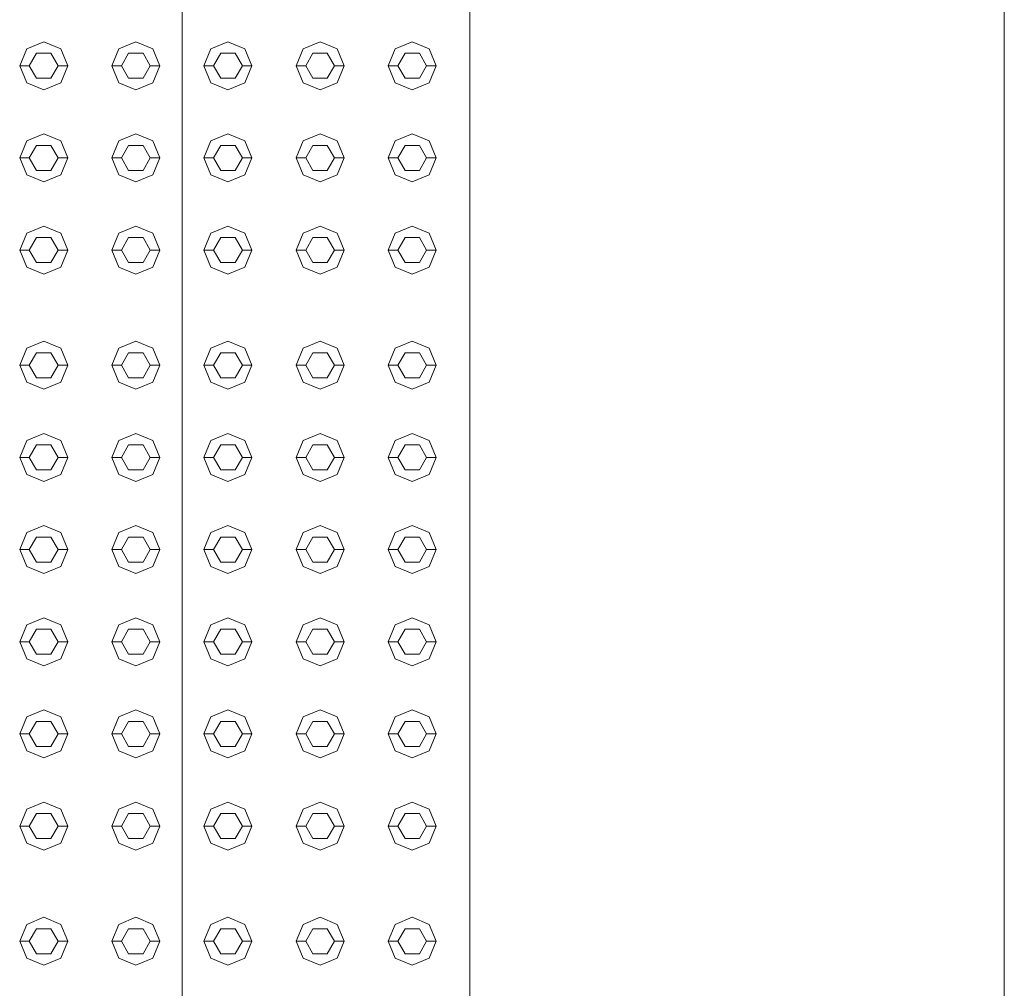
# Model space of a CAD drawing. Header units: millimetres. Extents: x 2 to 902, y -447 to 199.
# Tile 1011 of 1056: x 77.61 to 78.64, y 150.33 to 151.34. Entities that reach past the tile are written whole.
import ezdxf

# ---------------------------------------------------------------- set-up
doc = ezdxf.new("R2010")
doc.units = ezdxf.units.MM
doc.header["$MEASUREMENT"] = 0
for name, color, linetype, lineweight in [('IFC-Elemento construtivo genérico-Contorno', 253, 'Continuous', 5), ('IFC-Escada-Contorno', 32, 'Continuous', 5), ('IFC-Viga-Contorno', 66, 'Continuous', 5)]:
    doc.layers.add(name, color=color, linetype=linetype, lineweight=lineweight)

msp = doc.modelspace()

# ---------------------------------------------------------------- linework, layer by layer
at = {"layer": 'IFC-Elemento construtivo genérico-Contorno', "color": 7, "lineweight": 5}
for p, q in [((77.6221, 151.3108), (77.6398, 151.3181)), ((77.6398, 151.3181), (77.6575, 151.3108)), ((77.7181, 151.3108), (77.7358, 151.3181)), ((77.7358, 151.3181), (77.7535, 151.3108)), ((77.8141, 151.3108), (77.8318, 151.3181)), ((77.8318, 151.3181), (77.8495, 151.3108)), ((77.9101, 151.3108), (77.9278, 151.3181)), ((77.9278, 151.3181), (77.9455, 151.3108)), ((78.0061, 151.3108), (78.0238, 151.3181)), ((78.0238, 151.3181), (78.0415, 151.3108)), ((77.6148, 151.2931), (77.6221, 151.3108)), ((77.6248, 151.2931), (77.6323, 151.3061)), ((77.6323, 151.3061), (77.6473, 151.3061)), ((77.6473, 151.3061), (77.6548, 151.2931)), ((77.6575, 151.3108), (77.6648, 151.2931)), ((77.7108, 151.2931), (77.7181, 151.3108)), ((77.7208, 151.2931), (77.7283, 151.3061)), ((77.7283, 151.3061), (77.7433, 151.3061)), ((77.7433, 151.3061), (77.7508, 151.2931)), ((77.7535, 151.3108), (77.7608, 151.2931)), ((77.8068, 151.2931), (77.8141, 151.3108)), ((77.8168, 151.2931), (77.8243, 151.3061)), ((77.8243, 151.3061), (77.8393, 151.3061)), ((77.8393, 151.3061), (77.8468, 151.2931)), ((77.8495, 151.3108), (77.8568, 151.2931)), ((77.9028, 151.2931), (77.9101, 151.3108)), ((77.9128, 151.2931), (77.9203, 151.3061)), ((77.9203, 151.3061), (77.9353, 151.3061)), ((77.9353, 151.3061), (77.9428, 151.2931)), ((77.9455, 151.3108), (77.9528, 151.2931)), ((77.9988, 151.2931), (78.0061, 151.3108)), ((78.0088, 151.2931), (78.0163, 151.3061)), ((78.0163, 151.3061), (78.0313, 151.3061)), ((78.0313, 151.3061), (78.0388, 151.2931)), ((78.0415, 151.3108), (78.0488, 151.2931)), ((77.6148, 151.2931), (77.6248, 151.2931)), ((77.6148, 151.2931), (77.6221, 151.2754)), ((77.6248, 151.2931), (77.6323, 151.2801)), ((77.6473, 151.2801), (77.6548, 151.2931)), ((77.6548, 151.2931), (77.6648, 151.2931)), ((77.6575, 151.2754), (77.6648, 151.2931)), ((77.7108, 151.2931), (77.7208, 151.2931)), ((77.7108, 151.2931), (77.7181, 151.2754)), ((77.7208, 151.2931), (77.7283, 151.2801)), ((77.7433, 151.2801), (77.7508, 151.2931)), ((77.7508, 151.2931), (77.7608, 151.2931)), ((77.7535, 151.2754), (77.7608, 151.2931)), ((77.8068, 151.2931), (77.8168, 151.2931)), ((77.8068, 151.2931), (77.8141, 151.2754)), ((77.8168, 151.2931), (77.8243, 151.2801)), ((77.8393, 151.2801), (77.8468, 151.2931)), ((77.8468, 151.2931), (77.8568, 151.2931)), ((77.8495, 151.2754), (77.8568, 151.2931)), ((77.9028, 151.2931), (77.9128, 151.2931)), ((77.9028, 151.2931), (77.9101, 151.2754)), ((77.9128, 151.2931), (77.9203, 151.2801)), ((77.9353, 151.2801), (77.9428, 151.2931)), ((77.9428, 151.2931), (77.9528, 151.2931)), ((77.9455, 151.2754), (77.9528, 151.2931)), ((77.9988, 151.2931), (78.0088, 151.2931)), ((77.9988, 151.2931), (78.0061, 151.2754)), ((78.0088, 151.2931), (78.0163, 151.2801)), ((78.0313, 151.2801), (78.0388, 151.2931)), ((78.0388, 151.2931), (78.0488, 151.2931)), ((78.0415, 151.2754), (78.0488, 151.2931)), ((77.6221, 151.2754), (77.6398, 151.2681)), ((77.6323, 151.2801), (77.6473, 151.2801)), ((77.6398, 151.2681), (77.6575, 151.2754)), ((77.7181, 151.2754), (77.7358, 151.2681)), ((77.7283, 151.2801), (77.7433, 151.2801)), ((77.7358, 151.2681), (77.7535, 151.2754)), ((77.8141, 151.2754), (77.8318, 151.2681)), ((77.8243, 151.2801), (77.8393, 151.2801)), ((77.8318, 151.2681), (77.8495, 151.2754)), ((77.9101, 151.2754), (77.9278, 151.2681)), ((77.9203, 151.2801), (77.9353, 151.2801)), ((77.9278, 151.2681), (77.9455, 151.2754)), ((78.0061, 151.2754), (78.0238, 151.2681)), ((78.0163, 151.2801), (78.0313, 151.2801)), ((78.0238, 151.2681), (78.0415, 151.2754)), ((77.6148, 151.1971), (77.6221, 151.2148)), ((77.6221, 151.2148), (77.6398, 151.2221)), ((77.6398, 151.2221), (77.6575, 151.2148)), ((77.6575, 151.2148), (77.6648, 151.1971)), ((77.7108, 151.1971), (77.7181, 151.2148)), ((77.7181, 151.2148), (77.7358, 151.2221)), ((77.7358, 151.2221), (77.7535, 151.2148)), ((77.7535, 151.2148), (77.7608, 151.1971)), ((77.8068, 151.1971), (77.8141, 151.2148)), ((77.8141, 151.2148), (77.8318, 151.2221)), ((77.8318, 151.2221), (77.8495, 151.2148)), ((77.8495, 151.2148), (77.8568, 151.1971)), ((77.9028, 151.1971), (77.9101, 151.2148)), ((77.9101, 151.2148), (77.9278, 151.2221)), ((77.9278, 151.2221), (77.9455, 151.2148)), ((77.9455, 151.2148), (77.9528, 151.1971)), ((77.9988, 151.1971), (78.0061, 151.2148)), ((78.0061, 151.2148), (78.0238, 151.2221)), ((78.0238, 151.2221), (78.0415, 151.2148)), ((78.0415, 151.2148), (78.0488, 151.1971)), ((77.6248, 151.1971), (77.6323, 151.2101)), ((77.6323, 151.2101), (77.6473, 151.2101)), ((77.6473, 151.2101), (77.6548, 151.1971)), ((77.7208, 151.1971), (77.7283, 151.2101)), ((77.7283, 151.2101), (77.7433, 151.2101)), ((77.7433, 151.2101), (77.7508, 151.1971)), ((77.8168, 151.1971), (77.8243, 151.2101)), ((77.8243, 151.2101), (77.8393, 151.2101)), ((77.8393, 151.2101), (77.8468, 151.1971)), ((77.9128, 151.1971), (77.9203, 151.2101)), ((77.9203, 151.2101), (77.9353, 151.2101)), ((77.9353, 151.2101), (77.9428, 151.1971)), ((78.0088, 151.1971), (78.0163, 151.2101)), ((78.0163, 151.2101), (78.0313, 151.2101)), ((78.0313, 151.2101), (78.0388, 151.1971)), ((77.6148, 151.1971), (77.6248, 151.1971)), ((77.6148, 151.1971), (77.6221, 151.1794)), ((77.6248, 151.1971), (77.6323, 151.1841)), ((77.6473, 151.1841), (77.6548, 151.1971)), ((77.6548, 151.1971), (77.6648, 151.1971)), ((77.6575, 151.1794), (77.6648, 151.1971)), ((77.7108, 151.1971), (77.7208, 151.1971)), ((77.7108, 151.1971), (77.7181, 151.1794)), ((77.7208, 151.1971), (77.7283, 151.1841)), ((77.7433, 151.1841), (77.7508, 151.1971)), ((77.7508, 151.1971), (77.7608, 151.1971)), ((77.7535, 151.1794), (77.7608, 151.1971)), ((77.8068, 151.1971), (77.8168, 151.1971)), ((77.8068, 151.1971), (77.8141, 151.1794)), ((77.8168, 151.1971), (77.8243, 151.1841)), ((77.8393, 151.1841), (77.8468, 151.1971)), ((77.8468, 151.1971), (77.8568, 151.1971)), ((77.8495, 151.1794), (77.8568, 151.1971)), ((77.9028, 151.1971), (77.9128, 151.1971)), ((77.9028, 151.1971), (77.9101, 151.1794)), ((77.9128, 151.1971), (77.9203, 151.1841)), ((77.9353, 151.1841), (77.9428, 151.1971)), ((77.9428, 151.1971), (77.9528, 151.1971)), ((77.9455, 151.1794), (77.9528, 151.1971)), ((77.9988, 151.1971), (78.0088, 151.1971)), ((77.9988, 151.1971), (78.0061, 151.1794)), ((78.0088, 151.1971), (78.0163, 151.1841)), ((78.0313, 151.1841), (78.0388, 151.1971)), ((78.0388, 151.1971), (78.0488, 151.1971)), ((78.0415, 151.1794), (78.0488, 151.1971)), ((77.6323, 151.1841), (77.6473, 151.1841)), ((77.7283, 151.1841), (77.7433, 151.1841)), ((77.8243, 151.1841), (77.8393, 151.1841)), ((77.9203, 151.1841), (77.9353, 151.1841)), ((78.0163, 151.1841), (78.0313, 151.1841)), ((77.6221, 151.1794), (77.6398, 151.1721)), ((77.6398, 151.1721), (77.6575, 151.1794)), ((77.7181, 151.1794), (77.7358, 151.1721)), ((77.7358, 151.1721), (77.7535, 151.1794)), ((77.8141, 151.1794), (77.8318, 151.1721)), ((77.8318, 151.1721), (77.8495, 151.1794)), ((77.9101, 151.1794), (77.9278, 151.1721)), ((77.9278, 151.1721), (77.9455, 151.1794)), ((78.0061, 151.1794), (78.0238, 151.1721)), ((78.0238, 151.1721), (78.0415, 151.1794)), ((77.6221, 151.1188), (77.6398, 151.1261)), ((77.6398, 151.1261), (77.6575, 151.1188)), ((77.7181, 151.1188), (77.7358, 151.1261)), ((77.7358, 151.1261), (77.7535, 151.1188)), ((77.8141, 151.1188), (77.8318, 151.1261)), ((77.8318, 151.1261), (77.8495, 151.1188)), ((77.9101, 151.1188), (77.9278, 151.1261)), ((77.9278, 151.1261), (77.9455, 151.1188)), ((78.0061, 151.1188), (78.0238, 151.1261)), ((78.0238, 151.1261), (78.0415, 151.1188)), ((77.6148, 151.1011), (77.6221, 151.1188)), ((77.6248, 151.1011), (77.6323, 151.1141)), ((77.6323, 151.1141), (77.6473, 151.1141)), ((77.6473, 151.1141), (77.6548, 151.1011)), ((77.6575, 151.1188), (77.6648, 151.1011)), ((77.7108, 151.1011), (77.7181, 151.1188)), ((77.7208, 151.1011), (77.7283, 151.1141)), ((77.7283, 151.1141), (77.7433, 151.1141)), ((77.7433, 151.1141), (77.7508, 151.1011)), ((77.7535, 151.1188), (77.7608, 151.1011)), ((77.8068, 151.1011), (77.8141, 151.1188)), ((77.8168, 151.1011), (77.8243, 151.1141)), ((77.8243, 151.1141), (77.8393, 151.1141)), ((77.8393, 151.1141), (77.8468, 151.1011)), ((77.8495, 151.1188), (77.8568, 151.1011)), ((77.9028, 151.1011), (77.9101, 151.1188)), ((77.9128, 151.1011), (77.9203, 151.1141)), ((77.9203, 151.1141), (77.9353, 151.1141)), ((77.9353, 151.1141), (77.9428, 151.1011)), ((77.9455, 151.1188), (77.9528, 151.1011)), ((77.9988, 151.1011), (78.0061, 151.1188)), ((78.0088, 151.1011), (78.0163, 151.1141)), ((78.0163, 151.1141), (78.0313, 151.1141)), ((78.0313, 151.1141), (78.0388, 151.1011)), ((78.0415, 151.1188), (78.0488, 151.1011)), ((77.6148, 151.1011), (77.6248, 151.1011)), ((77.6148, 151.1011), (77.6221, 151.0834)), ((77.6248, 151.1011), (77.6323, 151.0881)), ((77.6473, 151.0881), (77.6548, 151.1011)), ((77.6548, 151.1011), (77.6648, 151.1011)), ((77.6575, 151.0834), (77.6648, 151.1011)), ((77.7108, 151.1011), (77.7208, 151.1011)), ((77.7108, 151.1011), (77.7181, 151.0834)), ((77.7208, 151.1011), (77.7283, 151.0881)), ((77.7433, 151.0881), (77.7508, 151.1011)), ((77.7508, 151.1011), (77.7608, 151.1011)), ((77.7535, 151.0834), (77.7608, 151.1011)), ((77.8068, 151.1011), (77.8168, 151.1011)), ((77.8068, 151.1011), (77.8141, 151.0834)), ((77.8168, 151.1011), (77.8243, 151.0881)), ((77.8393, 151.0881), (77.8468, 151.1011)), ((77.8468, 151.1011), (77.8568, 151.1011)), ((77.8495, 151.0834), (77.8568, 151.1011)), ((77.9028, 151.1011), (77.9128, 151.1011)), ((77.9028, 151.1011), (77.9101, 151.0834)), ((77.9128, 151.1011), (77.9203, 151.0881)), ((77.9353, 151.0881), (77.9428, 151.1011)), ((77.9428, 151.1011), (77.9528, 151.1011)), ((77.9455, 151.0834), (77.9528, 151.1011)), ((77.9988, 151.1011), (78.0088, 151.1011)), ((77.9988, 151.1011), (78.0061, 151.0834)), ((78.0088, 151.1011), (78.0163, 151.0881)), ((78.0313, 151.0881), (78.0388, 151.1011)), ((78.0388, 151.1011), (78.0488, 151.1011)), ((78.0415, 151.0834), (78.0488, 151.1011)), ((77.6221, 151.0834), (77.6398, 151.0761)), ((77.6323, 151.0881), (77.6473, 151.0881)), ((77.6398, 151.0761), (77.6575, 151.0834)), ((77.7181, 151.0834), (77.7358, 151.0761)), ((77.7283, 151.0881), (77.7433, 151.0881)), ((77.7358, 151.0761), (77.7535, 151.0834)), ((77.8141, 151.0834), (77.8318, 151.0761)), ((77.8243, 151.0881), (77.8393, 151.0881)), ((77.8318, 151.0761), (77.8495, 151.0834)), ((77.9101, 151.0834), (77.9278, 151.0761)), ((77.9203, 151.0881), (77.9353, 151.0881)), ((77.9278, 151.0761), (77.9455, 151.0834)), ((78.0061, 151.0834), (78.0238, 151.0761)), ((78.0163, 151.0881), (78.0313, 151.0881)), ((78.0238, 151.0761), (78.0415, 151.0834)), ((77.6148, 150.9811), (77.6221, 150.9988)), ((77.6221, 150.9988), (77.6398, 151.0061)), ((77.6398, 151.0061), (77.6575, 150.9988)), ((77.6575, 150.9988), (77.6648, 150.9811)), ((77.7108, 150.9811), (77.7181, 150.9988)), ((77.7181, 150.9988), (77.7358, 151.0061)), ((77.7358, 151.0061), (77.7535, 150.9988)), ((77.7535, 150.9988), (77.7608, 150.9811)), ((77.8068, 150.9811), (77.8141, 150.9988)), ((77.8141, 150.9988), (77.8318, 151.0061)), ((77.8318, 151.0061), (77.8495, 150.9988)), ((77.8495, 150.9988), (77.8568, 150.9811)), ((77.9028, 150.9811), (77.9101, 150.9988)), ((77.9101, 150.9988), (77.9278, 151.0061)), ((77.9278, 151.0061), (77.9455, 150.9988)), ((77.9455, 150.9988), (77.9528, 150.9811)), ((77.9988, 150.9811), (78.0061, 150.9988)), ((78.0061, 150.9988), (78.0238, 151.0061)), ((78.0238, 151.0061), (78.0415, 150.9988)), ((78.0415, 150.9988), (78.0488, 150.9811)), ((77.6248, 150.9811), (77.6323, 150.9941)), ((77.6323, 150.9941), (77.6473, 150.9941)), ((77.6473, 150.9941), (77.6548, 150.9811)), ((77.7208, 150.9811), (77.7283, 150.9941)), ((77.7283, 150.9941), (77.7433, 150.9941)), ((77.7433, 150.9941), (77.7508, 150.9811)), ((77.8168, 150.9811), (77.8243, 150.9941)), ((77.8243, 150.9941), (77.8393, 150.9941)), ((77.8393, 150.9941), (77.8468, 150.9811)), ((77.9128, 150.9811), (77.9203, 150.9941)), ((77.9203, 150.9941), (77.9353, 150.9941)), ((77.9353, 150.9941), (77.9428, 150.9811)), ((78.0088, 150.9811), (78.0163, 150.9941)), ((78.0163, 150.9941), (78.0313, 150.9941)), ((78.0313, 150.9941), (78.0388, 150.9811)), ((77.6148, 150.9811), (77.6248, 150.9811)), ((77.6148, 150.9811), (77.6221, 150.9634)), ((77.6248, 150.9811), (77.6323, 150.9681)), ((77.6473, 150.9681), (77.6548, 150.9811)), ((77.6548, 150.9811), (77.6648, 150.9811)), ((77.6575, 150.9634), (77.6648, 150.9811)), ((77.7108, 150.9811), (77.7208, 150.9811)), ((77.7108, 150.9811), (77.7181, 150.9634)), ((77.7208, 150.9811), (77.7283, 150.9681)), ((77.7433, 150.9681), (77.7508, 150.9811)), ((77.7508, 150.9811), (77.7608, 150.9811)), ((77.7535, 150.9634), (77.7608, 150.9811)), ((77.8068, 150.9811), (77.8168, 150.9811)), ((77.8068, 150.9811), (77.8141, 150.9634)), ((77.8168, 150.9811), (77.8243, 150.9681)), ((77.8393, 150.9681), (77.8468, 150.9811)), ((77.8468, 150.9811), (77.8568, 150.9811)), ((77.8495, 150.9634), (77.8568, 150.9811)), ((77.9028, 150.9811), (77.9128, 150.9811)), ((77.9028, 150.9811), (77.9101, 150.9634)), ((77.9128, 150.9811), (77.9203, 150.9681)), ((77.9353, 150.9681), (77.9428, 150.9811)), ((77.9428, 150.9811), (77.9528, 150.9811)), ((77.9455, 150.9634), (77.9528, 150.9811)), ((77.9988, 150.9811), (78.0088, 150.9811)), ((77.9988, 150.9811), (78.0061, 150.9634)), ((78.0088, 150.9811), (78.0163, 150.9681)), ((78.0313, 150.9681), (78.0388, 150.9811)), ((78.0388, 150.9811), (78.0488, 150.9811)), ((78.0415, 150.9634), (78.0488, 150.9811)), ((77.6323, 150.9681), (77.6473, 150.9681)), ((77.7283, 150.9681), (77.7433, 150.9681)), ((77.8243, 150.9681), (77.8393, 150.9681)), ((77.9203, 150.9681), (77.9353, 150.9681)), ((78.0163, 150.9681), (78.0313, 150.9681)), ((77.6221, 150.9634), (77.6398, 150.9561)), ((77.6398, 150.9561), (77.6575, 150.9634)), ((77.7181, 150.9634), (77.7358, 150.9561)), ((77.7358, 150.9561), (77.7535, 150.9634)), ((77.8141, 150.9634), (77.8318, 150.9561)), ((77.8318, 150.9561), (77.8495, 150.9634)), ((77.9101, 150.9634), (77.9278, 150.9561)), ((77.9278, 150.9561), (77.9455, 150.9634)), ((78.0061, 150.9634), (78.0238, 150.9561)), ((78.0238, 150.9561), (78.0415, 150.9634)), ((77.6221, 150.9028), (77.6398, 150.9101)), ((77.6398, 150.9101), (77.6575, 150.9028)), ((77.7181, 150.9028), (77.7358, 150.9101)), ((77.7358, 150.9101), (77.7535, 150.9028)), ((77.8141, 150.9028), (77.8318, 150.9101)), ((77.8318, 150.9101), (77.8495, 150.9028)), ((77.9101, 150.9028), (77.9278, 150.9101)), ((77.9278, 150.9101), (77.9455, 150.9028)), ((78.0061, 150.9028), (78.0238, 150.9101)), ((78.0238, 150.9101), (78.0415, 150.9028)), ((77.6148, 150.8851), (77.6221, 150.9028)), ((77.6248, 150.8851), (77.6323, 150.8981)), ((77.6323, 150.8981), (77.6473, 150.8981)), ((77.6473, 150.8981), (77.6548, 150.8851)), ((77.6575, 150.9028), (77.6648, 150.8851)), ((77.7108, 150.8851), (77.7181, 150.9028)), ((77.7208, 150.8851), (77.7283, 150.8981)), ((77.7283, 150.8981), (77.7433, 150.8981)), ((77.7433, 150.8981), (77.7508, 150.8851)), ((77.7535, 150.9028), (77.7608, 150.8851)), ((77.8068, 150.8851), (77.8141, 150.9028)), ((77.8168, 150.8851), (77.8243, 150.8981)), ((77.8243, 150.8981), (77.8393, 150.8981)), ((77.8393, 150.8981), (77.8468, 150.8851)), ((77.8495, 150.9028), (77.8568, 150.8851)), ((77.9028, 150.8851), (77.9101, 150.9028)), ((77.9128, 150.8851), (77.9203, 150.8981)), ((77.9203, 150.8981), (77.9353, 150.8981)), ((77.9353, 150.8981), (77.9428, 150.8851)), ((77.9455, 150.9028), (77.9528, 150.8851)), ((77.9988, 150.8851), (78.0061, 150.9028)), ((78.0088, 150.8851), (78.0163, 150.8981)), ((78.0163, 150.8981), (78.0313, 150.8981)), ((78.0313, 150.8981), (78.0388, 150.8851)), ((78.0415, 150.9028), (78.0488, 150.8851)), ((77.6148, 150.8851), (77.6248, 150.8851)), ((77.6148, 150.8851), (77.6221, 150.8674)), ((77.6248, 150.8851), (77.6323, 150.8721)), ((77.6473, 150.8721), (77.6548, 150.8851)), ((77.6548, 150.8851), (77.6648, 150.8851)), ((77.6575, 150.8674), (77.6648, 150.8851)), ((77.7108, 150.8851), (77.7208, 150.8851)), ((77.7108, 150.8851), (77.7181, 150.8674)), ((77.7208, 150.8851), (77.7283, 150.8721)), ((77.7433, 150.8721), (77.7508, 150.8851)), ((77.7508, 150.8851), (77.7608, 150.8851)), ((77.7535, 150.8674), (77.7608, 150.8851)), ((77.8068, 150.8851), (77.8168, 150.8851)), ((77.8068, 150.8851), (77.8141, 150.8674)), ((77.8168, 150.8851), (77.8243, 150.8721)), ((77.8393, 150.8721), (77.8468, 150.8851)), ((77.8468, 150.8851), (77.8568, 150.8851)), ((77.8495, 150.8674), (77.8568, 150.8851)), ((77.9028, 150.8851), (77.9128, 150.8851)), ((77.9028, 150.8851), (77.9101, 150.8674)), ((77.9128, 150.8851), (77.9203, 150.8721)), ((77.9353, 150.8721), (77.9428, 150.8851)), ((77.9428, 150.8851), (77.9528, 150.8851)), ((77.9455, 150.8674), (77.9528, 150.8851)), ((77.9988, 150.8851), (78.0088, 150.8851)), ((77.9988, 150.8851), (78.0061, 150.8674)), ((78.0088, 150.8851), (78.0163, 150.8721)), ((78.0313, 150.8721), (78.0388, 150.8851)), ((78.0388, 150.8851), (78.0488, 150.8851)), ((78.0415, 150.8674), (78.0488, 150.8851)), ((77.6221, 150.8674), (77.6398, 150.8601)), ((77.6323, 150.8721), (77.6473, 150.8721)), ((77.6398, 150.8601), (77.6575, 150.8674)), ((77.7181, 150.8674), (77.7358, 150.8601)), ((77.7283, 150.8721), (77.7433, 150.8721)), ((77.7358, 150.8601), (77.7535, 150.8674)), ((77.8141, 150.8674), (77.8318, 150.8601)), ((77.8243, 150.8721), (77.8393, 150.8721)), ((77.8318, 150.8601), (77.8495, 150.8674)), ((77.9101, 150.8674), (77.9278, 150.8601)), ((77.9203, 150.8721), (77.9353, 150.8721)), ((77.9278, 150.8601), (77.9455, 150.8674)), ((78.0061, 150.8674), (78.0238, 150.8601)), ((78.0163, 150.8721), (78.0313, 150.8721)), ((78.0238, 150.8601), (78.0415, 150.8674)), ((77.6221, 150.8068), (77.6398, 150.8141)), ((77.6398, 150.8141), (77.6575, 150.8068)), ((77.7181, 150.8068), (77.7358, 150.8141)), ((77.7358, 150.8141), (77.7535, 150.8068)), ((77.8141, 150.8068), (77.8318, 150.8141)), ((77.8318, 150.8141), (77.8495, 150.8068)), ((77.9101, 150.8068), (77.9278, 150.8141)), ((77.9278, 150.8141), (77.9455, 150.8068)), ((78.0061, 150.8068), (78.0238, 150.8141)), ((78.0238, 150.8141), (78.0415, 150.8068)), ((77.6148, 150.7891), (77.6221, 150.8068)), ((77.6575, 150.8068), (77.6648, 150.7891)), ((77.7108, 150.7891), (77.7181, 150.8068)), ((77.7535, 150.8068), (77.7608, 150.7891)), ((77.8068, 150.7891), (77.8141, 150.8068)), ((77.8495, 150.8068), (77.8568, 150.7891)), ((77.9028, 150.7891), (77.9101, 150.8068)), ((77.9455, 150.8068), (77.9528, 150.7891)), ((77.9988, 150.7891), (78.0061, 150.8068)), ((78.0415, 150.8068), (78.0488, 150.7891)), ((77.6248, 150.7891), (77.6323, 150.8021)), ((77.6323, 150.8021), (77.6473, 150.8021)), ((77.6473, 150.8021), (77.6548, 150.7891)), ((77.7208, 150.7891), (77.7283, 150.8021)), ((77.7283, 150.8021), (77.7433, 150.8021)), ((77.7433, 150.8021), (77.7508, 150.7891)), ((77.8168, 150.7891), (77.8243, 150.8021)), ((77.8243, 150.8021), (77.8393, 150.8021)), ((77.8393, 150.8021), (77.8468, 150.7891)), ((77.9128, 150.7891), (77.9203, 150.8021)), ((77.9203, 150.8021), (77.9353, 150.8021)), ((77.9353, 150.8021), (77.9428, 150.7891)), ((78.0088, 150.7891), (78.0163, 150.8021)), ((78.0163, 150.8021), (78.0313, 150.8021)), ((78.0313, 150.8021), (78.0388, 150.7891)), ((77.6148, 150.7891), (77.6248, 150.7891)), ((77.6148, 150.7891), (77.6221, 150.7714)), ((77.6248, 150.7891), (77.6323, 150.7761)), ((77.6473, 150.7761), (77.6548, 150.7891)), ((77.6548, 150.7891), (77.6648, 150.7891)), ((77.6575, 150.7714), (77.6648, 150.7891)), ((77.7108, 150.7891), (77.7208, 150.7891)), ((77.7108, 150.7891), (77.7181, 150.7714)), ((77.7208, 150.7891), (77.7283, 150.7761)), ((77.7433, 150.7761), (77.7508, 150.7891)), ((77.7508, 150.7891), (77.7608, 150.7891)), ((77.7535, 150.7714), (77.7608, 150.7891)), ((77.8068, 150.7891), (77.8168, 150.7891)), ((77.8068, 150.7891), (77.8141, 150.7714)), ((77.8168, 150.7891), (77.8243, 150.7761)), ((77.8393, 150.7761), (77.8468, 150.7891)), ((77.8468, 150.7891), (77.8568, 150.7891)), ((77.8495, 150.7714), (77.8568, 150.7891)), ((77.9028, 150.7891), (77.9128, 150.7891)), ((77.9028, 150.7891), (77.9101, 150.7714)), ((77.9128, 150.7891), (77.9203, 150.7761)), ((77.9353, 150.7761), (77.9428, 150.7891)), ((77.9428, 150.7891), (77.9528, 150.7891)), ((77.9455, 150.7714), (77.9528, 150.7891)), ((77.9988, 150.7891), (78.0088, 150.7891)), ((77.9988, 150.7891), (78.0061, 150.7714)), ((78.0088, 150.7891), (78.0163, 150.7761)), ((78.0313, 150.7761), (78.0388, 150.7891)), ((78.0388, 150.7891), (78.0488, 150.7891)), ((78.0415, 150.7714), (78.0488, 150.7891)), ((77.6323, 150.7761), (77.6473, 150.7761)), ((77.7283, 150.7761), (77.7433, 150.7761)), ((77.8243, 150.7761), (77.8393, 150.7761)), ((77.9203, 150.7761), (77.9353, 150.7761)), ((78.0163, 150.7761), (78.0313, 150.7761)), ((77.6221, 150.7714), (77.6398, 150.7641)), ((77.6398, 150.7641), (77.6575, 150.7714)), ((77.7181, 150.7714), (77.7358, 150.7641)), ((77.7358, 150.7641), (77.7535, 150.7714)), ((77.8141, 150.7714), (77.8318, 150.7641)), ((77.8318, 150.7641), (77.8495, 150.7714)), ((77.9101, 150.7714), (77.9278, 150.7641)), ((77.9278, 150.7641), (77.9455, 150.7714)), ((78.0061, 150.7714), (78.0238, 150.7641)), ((78.0238, 150.7641), (78.0415, 150.7714)), ((77.6148, 150.6931), (77.6221, 150.7108)), ((77.6221, 150.7108), (77.6398, 150.7181)), ((77.6398, 150.7181), (77.6575, 150.7108)), ((77.6575, 150.7108), (77.6648, 150.6931)), ((77.7108, 150.6931), (77.7181, 150.7108)), ((77.7181, 150.7108), (77.7358, 150.7181)), ((77.7358, 150.7181), (77.7535, 150.7108)), ((77.7535, 150.7108), (77.7608, 150.6931)), ((77.8068, 150.6931), (77.8141, 150.7108)), ((77.8141, 150.7108), (77.8318, 150.7181)), ((77.8318, 150.7181), (77.8495, 150.7108)), ((77.8495, 150.7108), (77.8568, 150.6931)), ((77.9028, 150.6931), (77.9101, 150.7108)), ((77.9101, 150.7108), (77.9278, 150.7181)), ((77.9278, 150.7181), (77.9455, 150.7108)), ((77.9455, 150.7108), (77.9528, 150.6931)), ((77.9988, 150.6931), (78.0061, 150.7108)), ((78.0061, 150.7108), (78.0238, 150.7181)), ((78.0238, 150.7181), (78.0415, 150.7108)), ((78.0415, 150.7108), (78.0488, 150.6931)), ((77.6248, 150.6931), (77.6323, 150.7061)), ((77.6323, 150.7061), (77.6473, 150.7061)), ((77.6473, 150.7061), (77.6548, 150.6931)), ((77.7208, 150.6931), (77.7283, 150.7061)), ((77.7283, 150.7061), (77.7433, 150.7061)), ((77.7433, 150.7061), (77.7508, 150.6931)), ((77.8168, 150.6931), (77.8243, 150.7061)), ((77.8243, 150.7061), (77.8393, 150.7061)), ((77.8393, 150.7061), (77.8468, 150.6931)), ((77.9128, 150.6931), (77.9203, 150.7061)), ((77.9203, 150.7061), (77.9353, 150.7061)), ((77.9353, 150.7061), (77.9428, 150.6931)), ((78.0088, 150.6931), (78.0163, 150.7061)), ((78.0163, 150.7061), (78.0313, 150.7061)), ((78.0313, 150.7061), (78.0388, 150.6931)), ((77.6148, 150.6931), (77.6248, 150.6931)), ((77.6148, 150.6931), (77.6221, 150.6754)), ((77.6248, 150.6931), (77.6323, 150.6801)), ((77.6473, 150.6801), (77.6548, 150.6931)), ((77.6548, 150.6931), (77.6648, 150.6931)), ((77.6575, 150.6754), (77.6648, 150.6931)), ((77.7108, 150.6931), (77.7208, 150.6931)), ((77.7108, 150.6931), (77.7181, 150.6754)), ((77.7208, 150.6931), (77.7283, 150.6801)), ((77.7433, 150.6801), (77.7508, 150.6931)), ((77.7508, 150.6931), (77.7608, 150.6931)), ((77.7535, 150.6754), (77.7608, 150.6931)), ((77.8068, 150.6931), (77.8168, 150.6931)), ((77.8068, 150.6931), (77.8141, 150.6754)), ((77.8168, 150.6931), (77.8243, 150.6801)), ((77.8393, 150.6801), (77.8468, 150.6931)), ((77.8468, 150.6931), (77.8568, 150.6931)), ((77.8495, 150.6754), (77.8568, 150.6931)), ((77.9028, 150.6931), (77.9128, 150.6931)), ((77.9028, 150.6931), (77.9101, 150.6754)), ((77.9128, 150.6931), (77.9203, 150.6801)), ((77.9353, 150.6801), (77.9428, 150.6931)), ((77.9428, 150.6931), (77.9528, 150.6931)), ((77.9455, 150.6754), (77.9528, 150.6931)), ((77.9988, 150.6931), (78.0088, 150.6931)), ((77.9988, 150.6931), (78.0061, 150.6754)), ((78.0088, 150.6931), (78.0163, 150.6801)), ((78.0313, 150.6801), (78.0388, 150.6931)), ((78.0388, 150.6931), (78.0488, 150.6931)), ((78.0415, 150.6754), (78.0488, 150.6931)), ((77.6323, 150.6801), (77.6473, 150.6801)), ((77.7283, 150.6801), (77.7433, 150.6801)), ((77.8243, 150.6801), (77.8393, 150.6801)), ((77.9203, 150.6801), (77.9353, 150.6801)), ((78.0163, 150.6801), (78.0313, 150.6801)), ((77.6221, 150.6754), (77.6398, 150.6681)), ((77.6398, 150.6681), (77.6575, 150.6754)), ((77.7181, 150.6754), (77.7358, 150.6681)), ((77.7358, 150.6681), (77.7535, 150.6754)), ((77.8141, 150.6754), (77.8318, 150.6681)), ((77.8318, 150.6681), (77.8495, 150.6754)), ((77.9101, 150.6754), (77.9278, 150.6681)), ((77.9278, 150.6681), (77.9455, 150.6754)), ((78.0061, 150.6754), (78.0238, 150.6681)), ((78.0238, 150.6681), (78.0415, 150.6754)), ((77.6221, 150.6148), (77.6398, 150.6221)), ((77.6398, 150.6221), (77.6575, 150.6148)), ((77.7181, 150.6148), (77.7358, 150.6221)), ((77.7358, 150.6221), (77.7535, 150.6148)), ((77.8141, 150.6148), (77.8318, 150.6221)), ((77.8318, 150.6221), (77.8495, 150.6148)), ((77.9101, 150.6148), (77.9278, 150.6221)), ((77.9278, 150.6221), (77.9455, 150.6148)), ((78.0061, 150.6148), (78.0238, 150.6221)), ((78.0238, 150.6221), (78.0415, 150.6148)), ((77.6148, 150.5971), (77.6221, 150.6148)), ((77.6248, 150.5971), (77.6323, 150.6101)), ((77.6323, 150.6101), (77.6473, 150.6101)), ((77.6473, 150.6101), (77.6548, 150.5971)), ((77.6575, 150.6148), (77.6648, 150.5971)), ((77.7108, 150.5971), (77.7181, 150.6148)), ((77.7208, 150.5971), (77.7283, 150.6101)), ((77.7283, 150.6101), (77.7433, 150.6101)), ((77.7433, 150.6101), (77.7508, 150.5971)), ((77.7535, 150.6148), (77.7608, 150.5971)), ((77.8068, 150.5971), (77.8141, 150.6148)), ((77.8168, 150.5971), (77.8243, 150.6101)), ((77.8243, 150.6101), (77.8393, 150.6101)), ((77.8393, 150.6101), (77.8468, 150.5971)), ((77.8495, 150.6148), (77.8568, 150.5971)), ((77.9028, 150.5971), (77.9101, 150.6148)), ((77.9128, 150.5971), (77.9203, 150.6101)), ((77.9203, 150.6101), (77.9353, 150.6101)), ((77.9353, 150.6101), (77.9428, 150.5971)), ((77.9455, 150.6148), (77.9528, 150.5971)), ((77.9988, 150.5971), (78.0061, 150.6148)), ((78.0088, 150.5971), (78.0163, 150.6101)), ((78.0163, 150.6101), (78.0313, 150.6101)), ((78.0313, 150.6101), (78.0388, 150.5971)), ((78.0415, 150.6148), (78.0488, 150.5971)), ((77.6148, 150.5971), (77.6248, 150.5971)), ((77.6148, 150.5971), (77.6221, 150.5794)), ((77.6248, 150.5971), (77.6323, 150.5841)), ((77.6473, 150.5841), (77.6548, 150.5971)), ((77.6548, 150.5971), (77.6648, 150.5971)), ((77.6575, 150.5794), (77.6648, 150.5971)), ((77.7108, 150.5971), (77.7208, 150.5971)), ((77.7108, 150.5971), (77.7181, 150.5794)), ((77.7208, 150.5971), (77.7283, 150.5841)), ((77.7433, 150.5841), (77.7508, 150.5971)), ((77.7508, 150.5971), (77.7608, 150.5971)), ((77.7535, 150.5794), (77.7608, 150.5971)), ((77.8068, 150.5971), (77.8168, 150.5971)), ((77.8068, 150.5971), (77.8141, 150.5794)), ((77.8168, 150.5971), (77.8243, 150.5841)), ((77.8393, 150.5841), (77.8468, 150.5971)), ((77.8468, 150.5971), (77.8568, 150.5971)), ((77.8495, 150.5794), (77.8568, 150.5971)), ((77.9028, 150.5971), (77.9128, 150.5971)), ((77.9028, 150.5971), (77.9101, 150.5794)), ((77.9128, 150.5971), (77.9203, 150.5841)), ((77.9353, 150.5841), (77.9428, 150.5971)), ((77.9428, 150.5971), (77.9528, 150.5971)), ((77.9455, 150.5794), (77.9528, 150.5971)), ((77.9988, 150.5971), (78.0088, 150.5971)), ((77.9988, 150.5971), (78.0061, 150.5794)), ((78.0088, 150.5971), (78.0163, 150.5841)), ((78.0313, 150.5841), (78.0388, 150.5971)), ((78.0388, 150.5971), (78.0488, 150.5971)), ((78.0415, 150.5794), (78.0488, 150.5971)), ((77.6221, 150.5794), (77.6398, 150.5721)), ((77.6323, 150.5841), (77.6473, 150.5841)), ((77.6398, 150.5721), (77.6575, 150.5794)), ((77.7181, 150.5794), (77.7358, 150.5721)), ((77.7283, 150.5841), (77.7433, 150.5841)), ((77.7358, 150.5721), (77.7535, 150.5794)), ((77.8141, 150.5794), (77.8318, 150.5721)), ((77.8243, 150.5841), (77.8393, 150.5841)), ((77.8318, 150.5721), (77.8495, 150.5794)), ((77.9101, 150.5794), (77.9278, 150.5721)), ((77.9203, 150.5841), (77.9353, 150.5841)), ((77.9278, 150.5721), (77.9455, 150.5794)), ((78.0061, 150.5794), (78.0238, 150.5721)), ((78.0163, 150.5841), (78.0313, 150.5841)), ((78.0238, 150.5721), (78.0415, 150.5794)), ((77.6221, 150.5188), (77.6398, 150.5261)), ((77.6398, 150.5261), (77.6575, 150.5188)), ((77.7181, 150.5188), (77.7358, 150.5261)), ((77.7358, 150.5261), (77.7535, 150.5188)), ((77.8141, 150.5188), (77.8318, 150.5261)), ((77.8318, 150.5261), (77.8495, 150.5188)), ((77.9101, 150.5188), (77.9278, 150.5261)), ((77.9278, 150.5261), (77.9455, 150.5188)), ((78.0061, 150.5188), (78.0238, 150.5261)), ((78.0238, 150.5261), (78.0415, 150.5188)), ((77.6148, 150.5011), (77.6221, 150.5188)), ((77.6575, 150.5188), (77.6648, 150.5011)), ((77.7108, 150.5011), (77.7181, 150.5188)), ((77.7535, 150.5188), (77.7608, 150.5011)), ((77.8068, 150.5011), (77.8141, 150.5188)), ((77.8495, 150.5188), (77.8568, 150.5011)), ((77.9028, 150.5011), (77.9101, 150.5188)), ((77.9455, 150.5188), (77.9528, 150.5011)), ((77.9988, 150.5011), (78.0061, 150.5188)), ((78.0415, 150.5188), (78.0488, 150.5011)), ((77.6248, 150.5011), (77.6323, 150.5141)), ((77.6323, 150.5141), (77.6473, 150.5141)), ((77.6473, 150.5141), (77.6548, 150.5011)), ((77.7208, 150.5011), (77.7283, 150.5141)), ((77.7283, 150.5141), (77.7433, 150.5141)), ((77.7433, 150.5141), (77.7508, 150.5011)), ((77.8168, 150.5011), (77.8243, 150.5141)), ((77.8243, 150.5141), (77.8393, 150.5141)), ((77.8393, 150.5141), (77.8468, 150.5011)), ((77.9128, 150.5011), (77.9203, 150.5141)), ((77.9203, 150.5141), (77.9353, 150.5141)), ((77.9353, 150.5141), (77.9428, 150.5011)), ((78.0088, 150.5011), (78.0163, 150.5141)), ((78.0163, 150.5141), (78.0313, 150.5141)), ((78.0313, 150.5141), (78.0388, 150.5011)), ((77.6148, 150.5011), (77.6248, 150.5011)), ((77.6148, 150.5011), (77.6221, 150.4834)), ((77.6248, 150.5011), (77.6323, 150.4881)), ((77.6473, 150.4881), (77.6548, 150.5011)), ((77.6548, 150.5011), (77.6648, 150.5011)), ((77.6575, 150.4834), (77.6648, 150.5011)), ((77.7108, 150.5011), (77.7208, 150.5011)), ((77.7108, 150.5011), (77.7181, 150.4834)), ((77.7208, 150.5011), (77.7283, 150.4881)), ((77.7433, 150.4881), (77.7508, 150.5011)), ((77.7508, 150.5011), (77.7608, 150.5011)), ((77.7535, 150.4834), (77.7608, 150.5011)), ((77.8068, 150.5011), (77.8168, 150.5011)), ((77.8068, 150.5011), (77.8141, 150.4834)), ((77.8168, 150.5011), (77.8243, 150.4881)), ((77.8393, 150.4881), (77.8468, 150.5011)), ((77.8468, 150.5011), (77.8568, 150.5011)), ((77.8495, 150.4834), (77.8568, 150.5011)), ((77.9028, 150.5011), (77.9128, 150.5011)), ((77.9028, 150.5011), (77.9101, 150.4834)), ((77.9128, 150.5011), (77.9203, 150.4881)), ((77.9353, 150.4881), (77.9428, 150.5011)), ((77.9428, 150.5011), (77.9528, 150.5011)), ((77.9455, 150.4834), (77.9528, 150.5011)), ((77.9988, 150.5011), (78.0088, 150.5011)), ((77.9988, 150.5011), (78.0061, 150.4834)), ((78.0088, 150.5011), (78.0163, 150.4881)), ((78.0313, 150.4881), (78.0388, 150.5011)), ((78.0388, 150.5011), (78.0488, 150.5011)), ((78.0415, 150.4834), (78.0488, 150.5011)), ((77.6323, 150.4881), (77.6473, 150.4881)), ((77.7283, 150.4881), (77.7433, 150.4881)), ((77.8243, 150.4881), (77.8393, 150.4881)), ((77.9203, 150.4881), (77.9353, 150.4881)), ((78.0163, 150.4881), (78.0313, 150.4881)), ((77.6221, 150.4834), (77.6398, 150.4761)), ((77.6398, 150.4761), (77.6575, 150.4834)), ((77.7181, 150.4834), (77.7358, 150.4761)), ((77.7358, 150.4761), (77.7535, 150.4834)), ((77.8141, 150.4834), (77.8318, 150.4761)), ((77.8318, 150.4761), (77.8495, 150.4834)), ((77.9101, 150.4834), (77.9278, 150.4761)), ((77.9278, 150.4761), (77.9455, 150.4834)), ((78.0061, 150.4834), (78.0238, 150.4761)), ((78.0238, 150.4761), (78.0415, 150.4834)), ((77.6221, 150.3988), (77.6398, 150.4061)), ((77.6398, 150.4061), (77.6575, 150.3988)), ((77.7181, 150.3988), (77.7358, 150.4061)), ((77.7358, 150.4061), (77.7535, 150.3988)), ((77.8141, 150.3988), (77.8318, 150.4061)), ((77.8318, 150.4061), (77.8495, 150.3988)), ((77.9101, 150.3988), (77.9278, 150.4061)), ((77.9278, 150.4061), (77.9455, 150.3988)), ((78.0061, 150.3988), (78.0238, 150.4061)), ((78.0238, 150.4061), (78.0415, 150.3988)), ((77.6148, 150.3811), (77.6221, 150.3988)), ((77.6248, 150.3811), (77.6323, 150.3941)), ((77.6323, 150.3941), (77.6473, 150.3941)), ((77.6473, 150.3941), (77.6548, 150.3811)), ((77.6575, 150.3988), (77.6648, 150.3811)), ((77.7108, 150.3811), (77.7181, 150.3988)), ((77.7208, 150.3811), (77.7283, 150.3941)), ((77.7283, 150.3941), (77.7433, 150.3941)), ((77.7433, 150.3941), (77.7508, 150.3811)), ((77.7535, 150.3988), (77.7608, 150.3811)), ((77.8068, 150.3811), (77.8141, 150.3988)), ((77.8168, 150.3811), (77.8243, 150.3941)), ((77.8243, 150.3941), (77.8393, 150.3941)), ((77.8393, 150.3941), (77.8468, 150.3811)), ((77.8495, 150.3988), (77.8568, 150.3811)), ((77.9028, 150.3811), (77.9101, 150.3988)), ((77.9128, 150.3811), (77.9203, 150.3941)), ((77.9203, 150.3941), (77.9353, 150.3941)), ((77.9353, 150.3941), (77.9428, 150.3811)), ((77.9455, 150.3988), (77.9528, 150.3811)), ((77.9988, 150.3811), (78.0061, 150.3988)), ((78.0088, 150.3811), (78.0163, 150.3941)), ((78.0163, 150.3941), (78.0313, 150.3941)), ((78.0313, 150.3941), (78.0388, 150.3811)), ((78.0415, 150.3988), (78.0488, 150.3811)), ((77.6148, 150.3811), (77.6248, 150.3811)), ((77.6148, 150.3811), (77.6221, 150.3634)), ((77.6248, 150.3811), (77.6323, 150.3681)), ((77.6473, 150.3681), (77.6548, 150.3811)), ((77.6548, 150.3811), (77.6648, 150.3811)), ((77.6575, 150.3634), (77.6648, 150.3811)), ((77.7108, 150.3811), (77.7208, 150.3811)), ((77.7108, 150.3811), (77.7181, 150.3634)), ((77.7208, 150.3811), (77.7283, 150.3681)), ((77.7433, 150.3681), (77.7508, 150.3811)), ((77.7508, 150.3811), (77.7608, 150.3811)), ((77.7535, 150.3634), (77.7608, 150.3811)), ((77.8068, 150.3811), (77.8168, 150.3811)), ((77.8068, 150.3811), (77.8141, 150.3634)), ((77.8168, 150.3811), (77.8243, 150.3681)), ((77.8393, 150.3681), (77.8468, 150.3811)), ((77.8468, 150.3811), (77.8568, 150.3811)), ((77.8495, 150.3634), (77.8568, 150.3811)), ((77.9028, 150.3811), (77.9128, 150.3811)), ((77.9028, 150.3811), (77.9101, 150.3634)), ((77.9128, 150.3811), (77.9203, 150.3681)), ((77.9353, 150.3681), (77.9428, 150.3811)), ((77.9428, 150.3811), (77.9528, 150.3811)), ((77.9455, 150.3634), (77.9528, 150.3811)), ((77.9988, 150.3811), (78.0088, 150.3811)), ((77.9988, 150.3811), (78.0061, 150.3634)), ((78.0088, 150.3811), (78.0163, 150.3681)), ((78.0313, 150.3681), (78.0388, 150.3811)), ((78.0388, 150.3811), (78.0488, 150.3811)), ((78.0415, 150.3634), (78.0488, 150.3811)), ((77.6221, 150.3634), (77.6398, 150.3561)), ((77.6323, 150.3681), (77.6473, 150.3681)), ((77.6398, 150.3561), (77.6575, 150.3634)), ((77.7181, 150.3634), (77.7358, 150.3561)), ((77.7283, 150.3681), (77.7433, 150.3681)), ((77.7358, 150.3561), (77.7535, 150.3634)), ((77.8141, 150.3634), (77.8318, 150.3561)), ((77.8243, 150.3681), (77.8393, 150.3681)), ((77.8318, 150.3561), (77.8495, 150.3634)), ((77.9101, 150.3634), (77.9278, 150.3561)), ((77.9203, 150.3681), (77.9353, 150.3681)), ((77.9278, 150.3561), (77.9455, 150.3634)), ((78.0061, 150.3634), (78.0238, 150.3561)), ((78.0163, 150.3681), (78.0313, 150.3681)), ((78.0238, 150.3561), (78.0415, 150.3634))]:
    msp.add_line(p, q, dxfattribs=at)
at = {"layer": 'IFC-Escada-Contorno', "color": 7, "lineweight": 5}
for p, q in [((78.0838, 149.6244), (78.0838, 152.9221)), ((78.0838, 149.6244), (78.0838, 152.9221)), ((78.6406, 149.6244), (78.6406, 152.9221)), ((78.6406, 149.6244), (78.6406, 152.8826))]:
    msp.add_line(p, q, dxfattribs=at)
at = {"layer": 'IFC-Viga-Contorno', "color": 7, "lineweight": 5}
msp.add_line((77.7841, 146.2635), (77.7841, 152.8825), dxfattribs=at)
msp.add_line((77.7841, 146.2635), (77.7841, 152.8825), dxfattribs=at)

doc.saveas('drawing.dxf')
